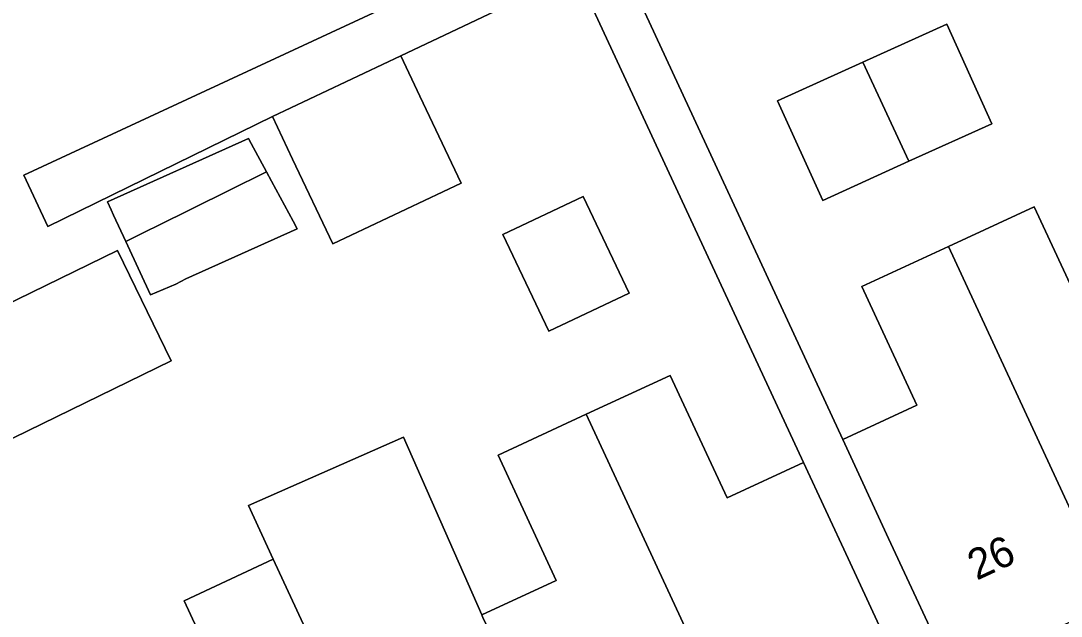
# Model space of a CAD drawing. Extents: x 159262 to 160143, y 383399 to 384319.
# Drawn here: x 159413.32 to 159447.47, y 384219.78 to 384239.33 of the extents above; entities that cross this region are included whole.
import ezdxf

# ---------------------------------------------------------------- set-up
doc = ezdxf.new("R2010")
doc.units = 0
for name, color, linetype in [('IMGEO_Erf', 7, 'Continuous'), ('IMGEO_Pand', 7, 'Continuous'), ('IMGEO_Pand_nummerreeks', 7, 'Continuous'), ('IMGEO_Voetpad_open', 7, 'Continuous')]:
    doc.layers.add(name, color=color, linetype=linetype)

msp = doc.modelspace()

# ---------------------------------------------------------------- linework, layer by layer
at = {"layer": 'IMGEO_Erf'}
for points in [[(159420.55, 384216.239), (159418.673, 384220.286), (159421.604, 384221.646), (159420.786, 384223.409), (159425.875, 384225.653), (159428.449, 384219.818), (159430.895, 384220.952), (159428.986, 384225.069), (159431.88, 384226.411), (159434.633, 384227.688), (159436.5, 384223.663), (159439.011, 384224.828), (159431.549, 384240.913), (159425.789, 384238.182), (159426.419, 384236.853), (159427.771, 384234.003), (159423.555, 384232.003), (159422.234, 384234.788), (159421.573, 384236.183), (159414.2, 384232.576), (159413.417, 384234.259), (159429.914, 384241.934)], [(159432.891, 384241.57), (159440.303, 384225.576), (159442.735, 384226.703), (159440.927, 384230.601), (159443.768, 384231.919), (159446.586, 384233.226), (159448.432, 384229.247), (159450.777, 384230.335), (159452.953, 384231.344), (159451.112, 384235.313), (159454.1, 384236.699), (159456.841, 384237.971), (159458.676, 384234.015), (159460.976, 384235.082), (159459.143, 384239.003), (159461.437, 384240.053)]]:
    msp.add_lwpolyline(points, dxfattribs=at)
for points in [[(159442.471, 384234.716), (159439.642, 384233.434), (159438.16, 384236.703), (159440.96, 384237.972), (159443.712, 384239.219), (159445.194, 384235.95)], [(159416.829, 384231.938), (159416.76, 384232.086), (159416.359, 384232.951), (159416.277, 384233.127), (159416.159, 384233.382), (159420.793, 384235.468), (159420.881, 384235.305), (159421.385, 384234.368), (159421.549, 384234.063), (159422.255, 384232.753), (159422.39, 384232.503), (159418.734, 384230.858), (159418.406, 384230.681), (159417.573, 384230.335)], [(159429.143, 384232.309), (159431.781, 384233.56), (159433.284, 384230.391), (159430.647, 384229.139)], [(159410.828, 384229.031), (159416.492, 384231.786), (159418.253, 384228.165), (159412.589, 384225.41)]]:
    msp.add_lwpolyline(points, close=True, dxfattribs=at)
at = {"layer": 'IMGEO_Pand'}
for points in [[(159442.471, 384234.716), (159445.194, 384235.95), (159443.712, 384239.219), (159440.96, 384237.972)], [(159426.419, 384236.853), (159425.789, 384238.182), (159421.573, 384236.183), (159422.234, 384234.788), (159423.555, 384232.003), (159427.771, 384234.003)], [(159442.471, 384234.716), (159440.96, 384237.972), (159438.16, 384236.703), (159439.642, 384233.434)], [(159421.385, 384234.368), (159420.881, 384235.305), (159420.793, 384235.468), (159416.159, 384233.382), (159416.277, 384233.127), (159416.359, 384232.951), (159416.76, 384232.086), (159417.462, 384232.432), (159417.782, 384232.59), (159420.144, 384233.756)], [(159421.385, 384234.368), (159420.144, 384233.756), (159417.782, 384232.59), (159417.462, 384232.432), (159416.76, 384232.086), (159416.829, 384231.938), (159417.573, 384230.335), (159418.406, 384230.681), (159418.734, 384230.858), (159422.39, 384232.503), (159422.255, 384232.753), (159421.549, 384234.063)], [(159429.143, 384232.309), (159430.647, 384229.139), (159433.284, 384230.391), (159431.781, 384233.56)], [(159450.777, 384230.335), (159448.432, 384229.247), (159446.586, 384233.226), (159443.768, 384231.919), (159443.977, 384231.468), (159449.182, 384220.245), (159454.347, 384222.639), (159450.945, 384229.973)], [(159416.492, 384231.786), (159410.828, 384229.031), (159412.589, 384225.41), (159418.253, 384228.165)], [(159449.182, 384220.245), (159443.977, 384231.468), (159443.768, 384231.919), (159440.927, 384230.601), (159442.735, 384226.703), (159440.303, 384225.576), (159441.807, 384222.334), (159443.911, 384217.798)], [(159437.318, 384214.694), (159442.579, 384217.134), (159440.476, 384221.67), (159439.011, 384224.828), (159436.5, 384223.663), (159434.633, 384227.688), (159431.88, 384226.411)], [(159432.339, 384212.384), (159437.318, 384214.694), (159431.88, 384226.411), (159428.986, 384225.069), (159430.895, 384220.952), (159428.449, 384219.818), (159428.498, 384219.706)], [(159432.339, 384212.384), (159428.498, 384219.706), (159428.449, 384219.818), (159425.875, 384225.653), (159420.786, 384223.409), (159421.604, 384221.646), (159427.041, 384209.926)], [(159421.604, 384221.646), (159418.673, 384220.286), (159420.55, 384216.239), (159418.208, 384215.123), (159419.633, 384212.002), (159421.737, 384207.466), (159427.041, 384209.926)]]:
    msp.add_lwpolyline(points, close=True, dxfattribs=at)
at = {"layer": 'IMGEO_Voetpad_open'}
msp.add_lwpolyline([(159429.914, 384241.934), (159413.417, 384234.259), (159414.2, 384232.576), (159421.573, 384236.183), (159425.789, 384238.182), (159431.549, 384240.913), (159439.011, 384224.828), (159440.476, 384221.67), (159442.579, 384217.134), (159443.94, 384214.137), (159445.294, 384214.752), (159443.911, 384217.798), (159441.807, 384222.334), (159440.303, 384225.576), (159432.891, 384241.57)], dxfattribs=at)

# ---------------------------------------------------------------- texts
at = {"layer": 'IMGEO_Pand_nummerreeks'}
msp.add_text('26', height=1, rotation=24.8846, dxfattribs=at).set_placement((159444.7, 384220.942))

doc.saveas('drawing.dxf')
